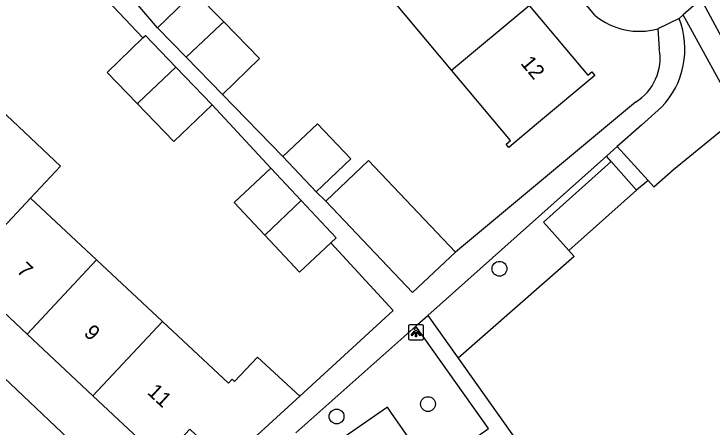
# Model space of a CAD drawing. Extents: x 157466 to 158888, y 383063 to 384677.
# Drawn here: x 158011.77 to 158057.81, y 383599.16 to 383626.43 of the extents above; entities that cross this region are included whole.
import ezdxf

# ---------------------------------------------------------------- set-up
doc = ezdxf.new("R2010")
doc.units = 0
for name, color, linetype in [('IMGEO_Boom', 7, 'Continuous'), ('IMGEO_Groenvoorziening', 7, 'Continuous'), ('IMGEO_Lichtpunt', 7, 'Continuous'), ('IMGEO_Pand', 7, 'Continuous'), ('IMGEO_Pand_nummerreeks', 7, 'Continuous'), ('IMGEO_Rijbaan_lokaal_open', 7, 'Continuous'), ('IMGEO_Voetpad_gesloten', 7, 'Continuous'), ('IMGEO_Voetpad_open', 7, 'Continuous')]:
    doc.layers.add(name, color=color, linetype=linetype)

msp = doc.modelspace()

# ---------------------------------------------------------------- linework, layer by layer
at = {"layer": 'IMGEO_Boom'}
for centre in [(158043.79, 383609.609), (158039.079, 383600.678), (158033.047, 383599.858)]:
    msp.add_circle(centre, 0.489, dxfattribs=at)
at = {"layer": 'IMGEO_Groenvoorziening'}
for points in [[(158053.587, 383615.428), (158053.958, 383615.019), (158055.261, 383616.163), (158059.573, 383619.676)], [(158048.364, 383610.809), (158048.713, 383610.413), (158041.073, 383603.705)], [(158039.87, 383596.799), (158039.221, 383596.421), (158036.631, 383600.147), (158036.402, 383600.477), (158031.553, 383597.11)]]:
    msp.add_lwpolyline(points, dxfattribs=at)
at = {"layer": 'IMGEO_Lichtpunt'}
for p, q in [((158037.786, 383605.819), (158037.786, 383605.012)), ((158037.786, 383605.819), (158037.786, 383605.012)), ((158038.688, 383605.914), (158037.88, 383605.914)), ((158038.688, 383605.914), (158037.88, 383605.914)), ((158038.782, 383605.012), (158038.782, 383605.819)), ((158038.782, 383605.012), (158038.782, 383605.819)), ((158037.88, 383604.918), (158038.688, 383604.918)), ((158037.88, 383604.918), (158038.688, 383604.918))]:
    msp.add_line(p, q, dxfattribs=at)
for points in [[(158038.16, 383605.483), (158038.199, 383605.455), (158038.011, 383605.193), (158037.973, 383605.22), (158038.16, 383605.483)], [(158038.262, 383605.435), (158038.309, 383605.435), (158038.309, 383605.113), (158038.262, 383605.113), (158038.262, 383605.435)], [(158038.372, 383605.455), (158038.41, 383605.482), (158038.597, 383605.22), (158038.558, 383605.192), (158038.372, 383605.455)]]:
    msp.add_lwpolyline(points, dxfattribs=at)
msp.add_circle((158038.285, 383605.617), 0.0994, dxfattribs=at)
for centre, start, end in [((158037.88, 383605.819), 90, 180), ((158037.88, 383605.819), 90, 180), ((158038.688, 383605.819), 0, 90), ((158038.688, 383605.819), 0, 90), ((158037.88, 383605.012), 180, 270), ((158037.88, 383605.012), 180, 270), ((158038.688, 383605.012), 270, 0), ((158038.688, 383605.012), 270, 360)]:
    msp.add_arc(centre, 0.0946, start, end, dxfattribs=at)
at = {"layer": 'IMGEO_Pand'}
for points in [[(158021.234, 383625.516), (158023.679, 383627.897), (158025.621, 383625.902)], [(158040.631, 383622.724), (158036.777, 383627.322)], [(158045.75, 383626.995), (158049.613, 383622.386), (158049.87, 383622.601), (158050.067, 383622.366), (158046.236, 383619.154), (158044.404, 383617.619), (158044.221, 383617.836), (158044.519, 383618.086), (158040.631, 383622.724)], [(158040.631, 383622.724), (158045.75, 383626.995)], [(158023.132, 383623.568), (158025.399, 383625.717), (158025.621, 383625.902)], [(158025.621, 383625.902), (158027.964, 383623.496), (158025.52, 383621.115)], [(158023.132, 383623.568), (158021.234, 383625.516)], [(158020.281, 383624.855), (158020.438, 383625.007), (158022.45, 383622.921)], [(158020.281, 383624.855), (158017.912, 383622.571), (158019.899, 383620.511)], [(158025.52, 383621.115), (158023.132, 383623.568)], [(158019.899, 383620.511), (158019.984, 383620.584), (158022.45, 383622.921)], [(158022.45, 383622.921), (158024.844, 383620.44)], [(158008.48, 383618.374), (158010.465, 383620.494), (158014.853, 383616.391), (158012.868, 383614.271)], [(158024.844, 383620.44), (158022.319, 383618.003), (158019.899, 383620.511)], [(158029.497, 383617.013), (158031.784, 383619.183), (158033.99, 383616.859), (158031.703, 383614.689)], [(158031.703, 383614.689), (158029.497, 383617.013)], [(158032.334, 383614.068), (158035.161, 383616.751), (158040.888, 383610.716)], [(158048.364, 383610.809), (158046.693, 383612.689), (158051.15, 383616.683)], [(158051.15, 383616.683), (158052.829, 383614.797)], [(158028.309, 383611.832), (158026.285, 383613.992), (158028.704, 383616.258)], [(158028.704, 383616.258), (158030.715, 383614.112)], [(158052.829, 383614.797), (158048.364, 383610.809)], [(158012.868, 383614.271), (158008.285, 383609.377)], [(158012.868, 383614.271), (158017.226, 383610.197)], [(158030.715, 383614.112), (158028.309, 383611.832)], [(158030.715, 383614.112), (158033.014, 383611.659), (158032.659, 383611.326)], [(158040.888, 383610.716), (158038.061, 383608.033), (158032.334, 383614.068)], [(158028.309, 383611.832), (158030.595, 383609.393), (158032.659, 383611.326)], [(158012.637, 383605.295), (158017.226, 383610.197)], [(158017.226, 383610.197), (158021.579, 383606.127)], [(158012.637, 383605.295), (158008.285, 383609.377)], [(158021.579, 383606.127), (158016.983, 383601.219)], [(158030.614, 383601.196), (158027.833, 383603.777), (158026.313, 383602.164), (158026.152, 383602.315), (158025.921, 383602.067), (158021.579, 383606.127)], [(158016.983, 383601.219), (158012.637, 383605.295)], [(158025.775, 383596.754), (158023.381, 383599.025), (158021.249, 383596.743), (158021.08, 383596.901), (158021.317, 383597.154), (158016.983, 383601.219)], [(158030.614, 383601.196), (158025.775, 383596.754)]]:
    msp.add_lwpolyline(points, dxfattribs=at)
at = {"layer": 'IMGEO_Rijbaan_lokaal_open'}
for points in [[(158050.108, 383626.331), (158028.7, 383651.869)], [(158057.086, 383627.432), (158055.907, 383626.372)], [(158055.907, 383626.372), (158055.632, 383626.126)], [(158055.632, 383626.126), (158054.223, 383625.451)]]:
    msp.add_lwpolyline(points, dxfattribs=at)
msp.add_arc((158052.998, 383629.786), 4.504, 230.0813, 285.7767, dxfattribs=at)
at = {"layer": 'IMGEO_Voetpad_gesloten'}
for points in [[(158063.476, 383615.516), (158057.086, 383627.432)], [(158059.573, 383619.676), (158055.907, 383626.372)], [(158038.267, 383605.818), (158038.393, 383605.93), (158039.07, 383606.534)], [(158039.07, 383606.534), (158041.073, 383603.705)], [(158039.87, 383596.799), (158043.06, 383599.074), (158038.267, 383605.818)], [(158041.073, 383603.705), (158050.015, 383591.073)]]:
    msp.add_lwpolyline(points, dxfattribs=at)
at = {"layer": 'IMGEO_Voetpad_open'}
for points in [[(158021.234, 383625.516), (158017.382, 383630.057)], [(158016.386, 383628.979), (158020.281, 383624.855)], [(158054.223, 383625.451), (158054.324, 383624.129)], [(158029.497, 383617.013), (158025.52, 383621.115)], [(158024.844, 383620.44), (158028.704, 383616.258)], [(158052.76, 383620.609), (158040.888, 383610.716)], [(158054.472, 383620.273), (158053.154, 383619.098), (158051.553, 383617.67)], [(158021.258, 383592.581), (158020.837, 383593.194), (157992.898, 383619.685)], [(158051.553, 383617.67), (158050.838, 383617.032)], [(158051.553, 383617.67), (158053.587, 383615.428)], [(158050.838, 383617.032), (158039.07, 383606.534)], [(158051.15, 383616.683), (158050.838, 383617.032)], [(158053.587, 383615.428), (158052.829, 383614.797)], [(158032.334, 383614.068), (158031.703, 383614.689)], [(158032.659, 383611.326), (158036.771, 383606.847), (158030.614, 383601.196)], [(158030.371, 383598.774), (158038.267, 383605.818)]]:
    msp.add_lwpolyline(points, dxfattribs=at)
for centre, radius, start, end in [((158050.491, 383624.104), 5.525, 316.1063, 21.4735), ((158050.973, 383623.511), 3.408, 301.6312, 10.4559)]:
    msp.add_arc(centre, radius, start, end, dxfattribs=at)

# ---------------------------------------------------------------- texts
at = {"layer": 'IMGEO_Pand_nummerreeks'}
for s, rotation, p in [('12', 309.8427, (158045.135, 383623.158)), ('7', 317.0296, (158011.889, 383609.425)), ('9', 317.0296, (158016.324, 383605.293)), ('11', 317.0282, (158020.505, 383601.397))]:
    msp.add_text(s, height=1, rotation=rotation, dxfattribs=at).set_placement(p)

doc.saveas('drawing.dxf')
